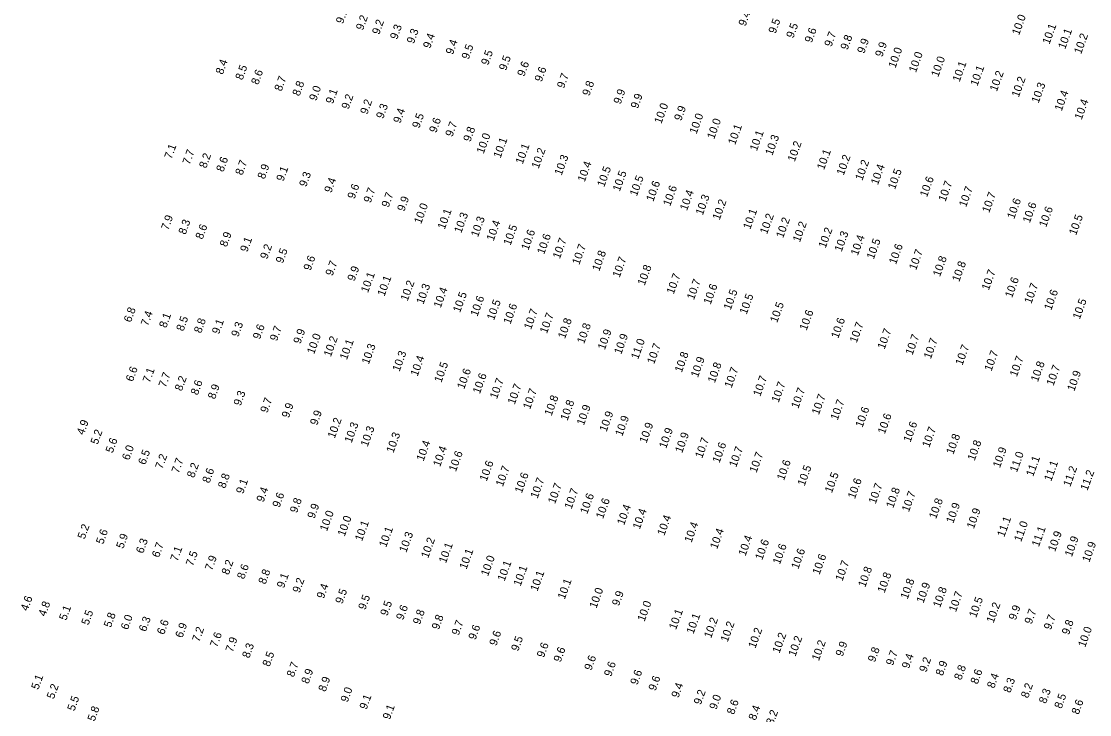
# Model space of a CAD drawing. Extents: x 1023796 to 1112670, y 656573 to 837340.
# Drawn here: x 1024515 to 1025182, y 824200 to 824633 of the extents above; entities that cross this region are included whole.
import ezdxf

# ---------------------------------------------------------------- set-up
doc = ezdxf.new("R2010")
doc.units = 0
doc.layers.add('V-TOPO-SOUN', color=7, linetype='Continuous')

msp = doc.modelspace()

# ---------------------------------------------------------------- texts
at = {"layer": 'V-TOPO-SOUN'}
for s, p in [('9.1', (1024715.57, 824631.47)), ('9.2', (1024728.07, 824627.41)), ('9.4', (1024967.11, 824629.97)), ('10.0 ', (1025138.01, 824624.32)), ('9.2', (1024738.18, 824624.69)), ('9.3', (1024749.39, 824621.64)), ('9.5', (1024985.86, 824625.27)), ('9.5', (1024996.98, 824622.5)), ('9.6', (1025008.49, 824619.56)), ('10.1 ', (1025156.99, 824618.63)), ('9.3', (1024759.83, 824618.98)), ('9.4', (1024770.03, 824616.03)), ('9.7', (1025020.78, 824617.06)), ('9.8', (1025030.85, 824615.12)), ('10.1 ', (1025166.85, 824615.61)), ('10.2 ', (1025176.8, 824612.55)), ('9.4', (1024784.19, 824612.18)), ('9.5', (1024794.08, 824609.22)), ('9.9', (1025041.27, 824612.85)), ('9.9', (1025052.51, 824610.67)), ('10.0 ', (1025060.76, 824603.77)), ('8.4', (1024640.44, 824599.78)), ('9.5', (1024806.29, 824605.56)), ('9.5', (1024817.47, 824602.2)), ('10.0 ', (1025073.56, 824601)), ('10.0 ', (1025087.53, 824598.19)), ('8.5', (1024652.77, 824596.29)), ('8.6', (1024662.62, 824593.37)), ('9.6', (1024828.88, 824598.55)), ('9.6', (1024839.71, 824595.16)), ('10.1 ', (1025100.86, 824595.15)), ('10.1 ', (1025111.98, 824592.51)), ('8.7', (1024677.14, 824589.28)), ('8.8', (1024688.4, 824586.28)), ('9.7', (1024853.69, 824591.09)), ('9.8', (1024869.51, 824586.37)), ('10.2 ', (1025124.14, 824589.16)), ('10.2 ', (1025137.8, 824585.51)), ('9.0', (1024698.86, 824583.32)), ('9.1', (1024709.21, 824581.4)), ('9.9', (1024889.03, 824581.2)), ('10.3 ', (1025150.21, 824581.86)), ('10.4 ', (1025164.65, 824576.92)), ('9.2', (1024719.05, 824578.03)), ('9.2', (1024730.76, 824574.83)), ('9.9', (1024899.77, 824578.41)), ('10.4 ', (1025177.12, 824571.46)), ('9.3', (1024740.69, 824572.1)), ('9.4', (1024751.38, 824569.24)), ('9.5', (1024763.21, 824566.13)), ('10.0 ', (1024914.5, 824568.95)), ('9.9', (1024926.91, 824570.77)), ('9.6', (1024773.82, 824563.32)), ('9.7', (1024783.94, 824560.84)), ('10.0 ', (1024936.46, 824562.55)), ('10.0 ', (1024947.48, 824559.37)), ('9.8', (1024795.17, 824557.71)), ('10.0 ', (1024803.45, 824550.2)), ('10.1 ', (1024960.59, 824555.78)), ('10.1 ', (1024974.17, 824551.93)), ('7.1', (1024608.41, 824546.92)), ('10.1 ', (1024814.01, 824547.49)), ('10.1 ', (1024827.84, 824543.73)), ('10.3 ', (1024983.85, 824549.17)), ('10.2 ', (1024997.83, 824545.24)), ('7.7', (1024619.75, 824543.38)), ('8.2', (1024630.09, 824541.16)), ('10.2 ', (1024837.81, 824540.94)), ('10.3 ', (1024852.16, 824536.7)), ('10.1 ', (1025016.13, 824540.14)), ('10.2 ', (1025028.42, 824536.72)), ('8.6', (1024640.79, 824538.86)), ('8.7', (1024652.69, 824536.79)), ('8.9', (1024666.57, 824534.37)), ('10.4 ', (1024866.59, 824532.6)), ('10.5 ', (1024878.79, 824529.43)), ('10.2 ', (1025040.07, 824533.51)), ('10.4 ', (1025049.83, 824530.77)), ('9.1', (1024678.34, 824533)), ('9.3', (1024692.6, 824529.52)), ('10.5 ', (1024888.51, 824526.68)), ('10.5 ', (1024899.18, 824523.68)), ('10.5 ', (1025060.47, 824527.9)), ('10.6 ', (1025080.47, 824523.15)), ('9.4', (1024708.3, 824525.83)), ('9.6', (1024722.79, 824521.95)), ('9.7', (1024732.84, 824519.51)), ('10.6 ', (1024909.46, 824520.36)), ('10.6 ', (1024920.02, 824517.47)), ('10.7 ', (1025092.02, 824520.27)), ('10.7 ', (1025104.89, 824516.88)), ('9.7', (1024744.08, 824516.69)), ('9.9', (1024753.87, 824514.21)), ('10.4 ', (1024930.52, 824514.67)), ('10.3 ', (1024940.36, 824511.83)), ('10.7 ', (1025119.32, 824513.31)), ('10.6 ', (1025134.96, 824509.45)), ('10.0 ', (1024764.4, 824506.39)), ('10.2 ', (1024950.89, 824508.81)), ('10.6 ', (1025144.71, 824506.98)), ('10.6 ', (1025154.92, 824504.32)), ('7.9', (1024606.39, 824502.46)), ('8.3', (1024617.19, 824499.72)), ('10.1 ', (1024779.12, 824502.96)), ('10.3 ', (1024789.47, 824500.62)), ('10.3 ', (1024799.92, 824498.16)), ('10.1 ', (1024970.04, 824502.97)), ('10.2 ', (1024980.52, 824499.96)), ('10.2 ', (1024990.56, 824497.54)), ('10.5 ', (1025173.64, 824499.3)), ('8.6', (1024627.82, 824496.73)), ('10.4 ', (1024809.68, 824495.73)), ('10.5 ', (1024820.25, 824492.93)), ('10.6 ', (1024831.37, 824489.91)), ('10.2 ', (1025001.06, 824494.97)), ('10.2 ', (1025017.14, 824491.23)), ('8.9', (1024642.93, 824491.96)), ('9.1', (1024655.76, 824488.8)), ('10.6 ', (1024841.24, 824487.32)), ('10.7 ', (1024851.06, 824484.57)), ('10.3 ', (1025027.14, 824488.94)), ('10.4 ', (1025037.24, 824486.55)), ('10.5 ', (1025047.21, 824484.3)), ('9.2', (1024668.23, 824484.31)), ('9.5', (1024677.97, 824481.69)), ('10.7 ', (1024863.19, 824480.84)), ('10.8 ', (1024875.68, 824476.84)), ('10.6 ', (1025061.11, 824481.07)), ('10.7 ', (1025073.67, 824477.5)), ('9.6', (1024695.3, 824477.15)), ('9.7', (1024709.03, 824473.87)), ('10.7 ', (1024888.4, 824472.83)), ('10.8 ', (1025088.59, 824473.41)), ('10.8 ', (1025100.61, 824470.19)), ('9.9', (1024722.74, 824470.58)), ('10.1 ', (1024731.17, 824463.36)), ('10.8 ', (1024904.07, 824467.88)), ('10.7 ', (1024922.19, 824462.45)), ('10.7 ', (1025119.07, 824464.88)), ('10.1 ', (1024741.49, 824461.16)), ('10.2 ', (1024755.95, 824458.15)), ('10.3 ', (1024765.79, 824456.11)), ('10.7 ', (1024934.86, 824458.92)), ('10.6 ', (1024945.28, 824456.01)), ('10.6 ', (1025133.64, 824460.19)), ('10.7 ', (1025145.7, 824456.45)), ('10.4 ', (1024776.62, 824453.85)), ('10.5 ', (1024788.71, 824450.97)), ('10.5 ', (1024957.81, 824452.58)), ('10.5 ', (1024967.77, 824449.82)), ('10.6 ', (1025158.12, 824452.41)), ('10.6 ', (1024799.58, 824448.54)), ('10.5 ', (1024809.9, 824446.15)), ('10.6 ', (1024820.19, 824443.71)), ('10.5 ', (1024986.84, 824444.62)), ('10.5 ', (1025175.95, 824446.75)), ('6.8', (1024583.04, 824444.84)), ('7.4', (1024593.7, 824442.57)), ('8.1', (1024605.11, 824441.37)), ('8.5', (1024615.86, 824439.3)), ('10.7 ', (1024833.05, 824440.36)), ('10.7 ', (1024842.98, 824437.83)), ('10.6 ', (1025005.25, 824439.77)), ('8.8', (1024626.88, 824438.02)), ('9.1', (1024638.11, 824437.49)), ('9.3', (1024650.15, 824435.72)), ('9.6', (1024663.66, 824434.22)), ('9.7', (1024674.31, 824433.15)), ('10.8 ', (1024854.28, 824434.63)), ('10.8 ', (1024866.2, 824431.46)), ('10.6 ', (1025025.01, 824434.81)), ('10.7 ', (1025036.56, 824432.04)), ('9.9', (1024688.96, 824431.36)), ('10.0 ', (1024697.48, 824424.96)), ('10.2 ', (1024707.96, 824423.29)), ('10.9 ', (1024879.16, 824427.65)), ('10.9 ', (1024889.42, 824424.85)), ('10.7 ', (1025053.97, 824428.02)), ('10.7 ', (1025071.4, 824424.39)), ('10.1 ', (1024717.98, 824421.41)), ('10.3 ', (1024731.68, 824418.61)), ('11.0 ', (1024899.96, 824421.73)), ('10.7 ', (1024909.96, 824418.78)), ('10.7 ', (1025082.88, 824422)), ('10.7 ', (1025102.61, 824417.96)), ('10.3 ', (1024750.89, 824414.1)), ('10.4 ', (1024762.18, 824411.15)), ('10.8 ', (1024927.26, 824413.54)), ('10.9 ', (1024937.33, 824410.39)), ('10.7 ', (1025120.77, 824414.32)), ('10.7 ', (1025136.62, 824410.81)), ('6.6', (1024584.26, 824407.79)), ('7.1', (1024594.84, 824407.07)), ('10.5 ', (1024777.01, 824407.19)), ('10.6 ', (1024791.29, 824403.1)), ('10.8 ', (1024947.87, 824406.96)), ('10.7 ', (1024958.37, 824403.84)), ('10.8 ', (1025149.77, 824407.63)), ('10.7 ', (1025159.52, 824405.2)), ('7.7', (1024604.8, 824404.16)), ('8.2', (1024614.87, 824401.91)), ('8.6', (1024624.82, 824399.37)), ('10.6 ', (1024801.09, 824400.19)), ('10.7 ', (1024811.76, 824396.98)), ('10.7 ', (1024976.29, 824398.54)), ('10.9 ', (1025172.51, 824401.81)), ('8.9', (1024635.54, 824396.79)), ('9.3', (1024651.63, 824392.69)), ('10.7 ', (1024822.85, 824393.49)), ('10.7 ', (1024832.45, 824390.53)), ('10.7 ', (1024987.78, 824394.75)), ('10.7 ', (1025000.07, 824391)), ('9.7', (1024668.31, 824388.28)), ('10.8 ', (1024845.89, 824386.38)), ('10.8 ', (1024855.85, 824383.44)), ('10.7 ', (1025012.91, 824387.04)), ('10.7 ', (1025024.65, 824383.69)), ('9.9', (1024681.67, 824385.06)), ('9.9', (1024699.41, 824380.48)), ('10.9 ', (1024866.06, 824380.45)), ('10.9 ', (1024880.23, 824376.41)), ('10.6 ', (1025040.18, 824379.13)), ('4.9', (1024553.6, 824374.5)), ('10.2 ', (1024710.4, 824372.35)), ('10.3 ', (1024720.94, 824369.49)), ('10.9 ', (1024890.06, 824373.66)), ('10.9 ', (1024905.18, 824369.32)), ('10.6 ', (1025054.09, 824375.03)), ('10.6 ', (1025070.16, 824369.93)), ('5.2', (1024562.26, 824368.46)), ('10.3 ', (1024730.97, 824367.1)), ('10.3 ', (1024747.07, 824363.21)), ('10.9 ', (1024917.49, 824366.01)), ('10.9 ', (1024927.5, 824363.21)), ('10.7 ', (1025081.88, 824366.6)), ('5.6', (1024571.66, 824363.19)), ('10.4 ', (1024765.91, 824358.11)), ('10.7 ', (1024940.01, 824359.91)), ('10.6 ', (1024950.79, 824356.94)), ('10.8 ', (1025096.92, 824362.27)), ('10.8 ', (1025110.24, 824358.34)), ('6.0', (1024581.93, 824358.67)), ('6.5', (1024592.04, 824355.82)), ('7.2', (1024602.71, 824353.16)), ('10.4 ', (1024776.24, 824354.6)), ('10.6 ', (1024786.11, 824351.56)), ('10.7 ', (1024961.26, 824354.3)), ('10.7 ', (1024973.93, 824350.82)), ('10.9 ', (1025126.05, 824353.94)), ('11.0 ', (1025136.67, 824351.13)), ('7.7', (1024612.89, 824350.53)), ('8.2', (1024622.49, 824347.65)), ('10.6 ', (1024805.35, 824345.51)), ('10.7 ', (1024815.45, 824342.2)), ('10.6 ', (1024991.11, 824346.06)), ('10.5 ', (1025004.01, 824342.61)), ('11.1 ', (1025146.81, 824348.5)), ('11.1 ', (1025158.11, 824345.54)), ('8.6', (1024632.11, 824344.35)), ('8.8', (1024641.89, 824341.04)), ('10.6 ', (1024827.31, 824338.09)), ('10.5 ', (1025021.07, 824338.24)), ('11.2 ', (1025170.02, 824342.12)), ('11.2 ', (1025180.73, 824339.64)), ('9.1', (1024653.17, 824337.66)), ('10.7 ', (1024837.14, 824334.78)), ('10.7 ', (1024848.05, 824331.39)), ('10.6 ', (1025035.43, 824334.54)), ('10.7 ', (1025048.39, 824331.36)), ('9.4', (1024665.91, 824332.46)), ('9.6', (1024675.9, 824329.1)), ('10.7 ', (1024858.36, 824328.13)), ('10.6 ', (1024868.16, 824325.06)), ('10.8 ', (1025059.35, 824328.76)), ('10.7 ', (1025069.18, 824326.35)), ('9.8', (1024686.81, 824325.69)), ('9.9', (1024697.73, 824322.17)), ('10.6 ', (1024878.03, 824322.06)), ('10.4 ', (1024891.22, 824318.1)), ('10.8 ', (1025086.15, 824322.01)), ('10.9 ', (1025096.89, 824319.22)), ('10.9 ', (1025109.75, 824315.82)), ('10.0 ', (1024705.53, 824314.29)), ('10.0 ', (1024716.61, 824311.08)), ('10.4 ', (1024901.01, 824315.52)), ('10.4 ', (1024916.35, 824311.52)), ('11.1 ', (1025128.76, 824310.63)), ('5.2', (1024554.14, 824309.35)), ('5.6', (1024565.69, 824306.16)), ('10.1 ', (1024727.45, 824308.1)), ('10.1 ', (1024742.53, 824304.23)), ('10.4 ', (1024933.32, 824307.16)), ('10.4 ', (1024949.32, 824303.13)), ('11.0 ', (1025139.3, 824307.72)), ('11.1 ', (1025150.38, 824304.52)), ('5.9', (1024578.29, 824303.41)), ('6.3', (1024590.67, 824300.39)), ('10.3 ', (1024755.12, 824301.01)), ('10.2 ', (1024768.77, 824297.45)), ('10.4 ', (1024967.06, 824298.81)), ('10.6 ', (1024977.54, 824296.3)), ('10.9 ', (1025160.5, 824301.48)), ('10.9 ', (1025171, 824298.3)), ('6.7', (1024600.59, 824297.84)), ('7.1', (1024612.14, 824295.49)), ('7.5', (1024621.83, 824292.52)), ('10.1 ', (1024779.88, 824294.31)), ('10.1 ', (1024792.72, 824290.46)), ('10.6 ', (1024988.54, 824293.57)), ('10.6 ', (1025000.09, 824290.62)), ('10.9 ', (1025181.91, 824294.89)), ('7.9', (1024633.76, 824289.71)), ('8.2', (1024644.11, 824287)), ('10.0 ', (1024806.17, 824286.21)), ('10.1 ', (1024816.53, 824283.05)), ('10.6 ', (1025013.3, 824287.13)), ('10.7 ', (1025027.63, 824283.11)), ('8.6', (1024653.8, 824284.33)), ('8.8', (1024667.14, 824281.15)), ('10.1 ', (1024826.52, 824279.94)), ('10.1 ', (1024837.06, 824276.76)), ('10.8 ', (1025041.89, 824279.26)), ('10.8 ', (1025053.95, 824275.72)), ('9.1', (1024678.63, 824278.75)), ('9.2', (1024688.46, 824275.72)), ('10.1 ', (1024854.1, 824271.74)), ('10.8 ', (1025068.37, 824271.84)), ('10.9 ', (1025078.27, 824269.38)), ('9.4', (1024703.54, 824272.12)), ('9.5', (1024715.18, 824268.9)), ('10.0 ', (1024873.91, 824266.08)), ('9.9', (1024888.02, 824267.59)), ('10.8 ', (1025088.67, 824266.57)), ('10.7 ', (1025098.57, 824263.81)), ('4.6', (1024518.54, 824264.47)), ('4.8', (1024529.66, 824261.08)), ('9.5', (1024729.54, 824265.16)), ('9.5', (1024743.28, 824261.4)), ('10.0 ', (1024903.99, 824257.88)), ('10.5 ', (1025111.2, 824260.26)), ('10.2 ', (1025122.07, 824256.93)), ('5.1', (1024542.63, 824258.56)), ('5.5', (1024556.53, 824255.61)), ('5.8', (1024570.54, 824254.08)), ('6.0', (1024581.15, 824252.71)), ('9.6', (1024753.17, 824258.76)), ('9.8', (1024763.67, 824255.96)), ('9.8', (1024775.43, 824252.73)), ('10.1 ', (1024923.67, 824252.79)), ('10.1 ', (1024934.55, 824250.1)), ('9.9', (1025135.93, 824258.71)), ('9.7', (1025145.84, 824256.21)), ('9.7', (1025157.89, 824252.68)), ('6.3', (1024592.41, 824251.53)), ('6.6', (1024603.74, 824249.65)), ('6.9', (1024615.2, 824247.61)), ('9.7', (1024787.86, 824249.22)), ('9.6', (1024798.37, 824246.4)), ('10.2 ', (1024945.58, 824247.49)), ('10.2 ', (1024955.94, 824245.06)), ('9.8', (1025169.12, 824249.55)), ('7.2', (1024625.76, 824245.11)), ('7.6', (1024636.9, 824241.79)), ('9.6', (1024811.42, 824242.72)), ('9.5', (1024825.06, 824239.32)), ('10.2 ', (1024973.25, 824241.09)), ('10.2 ', (1024988.28, 824237.99)), ('10.2 ', (1024998.27, 824236)), ('10.0 ', (1025179.32, 824241.74)), ('7.9', (1024646.63, 824238.72)), ('8.3', (1024656.98, 824234.94)), ('9.6', (1024841.09, 824235.31)), ('9.6', (1024851.58, 824232.5)), ('10.2 ', (1025012.93, 824233.31)), ('9.9', (1025027.77, 824235.98)), ('9.8', (1025047.93, 824232.49)), ('8.5', (1024669.68, 824229.66)), ('9.6', (1024870.76, 824227.31)), ('9.7', (1025059.25, 824230.35)), ('9.4', (1025069.18, 824228.37)), ('9.2', (1025080.05, 824226.15)), ('8.7', (1024684.82, 824223.11)), ('9.6', (1024883.1, 824223.45)), ('8.9', (1025090.3, 824223.93)), ('8.8', (1025101.88, 824221.27)), ('5.1', (1024525.2, 824215.3)), ('8.9', (1024693.98, 824218.92)), ('8.9', (1024704.62, 824213.99)), ('9.6', (1024899.53, 824218.23)), ('9.6', (1024910.88, 824214.52)), ('8.6', (1025112.1, 824218.68)), ('8.4', (1025122.43, 824216.1)), ('8.3', (1025132.54, 824213.28)), ('5.2', (1024534.9, 824209.44)), ('9.0', (1024718.48, 824207.41)), ('9.4', (1024925.18, 824210.15)), ('9.2', (1024939.16, 824205.83)), ('8.2', (1025143.66, 824209.97)), ('8.3', (1025154.84, 824206.53)), ('5.5', (1024547.74, 824201.92)), ('9.1', (1024730.29, 824202.91)), ('9.0', (1024948.88, 824202.76)), ('8.6', (1024959.85, 824199.69)), ('8.5', (1025164.53, 824203.41)), ('8.6', (1025175.25, 824199.74)), ('5.8', (1024560.37, 824195.51)), ('9.1', (1024744.85, 824196.58)), ('8.4', (1024973.39, 824196.08)), ('8.2', (1024984.38, 824193.2))]:
    msp.add_text(s, height=5, rotation=70, dxfattribs=at).set_placement(p)

doc.saveas('drawing.dxf')
